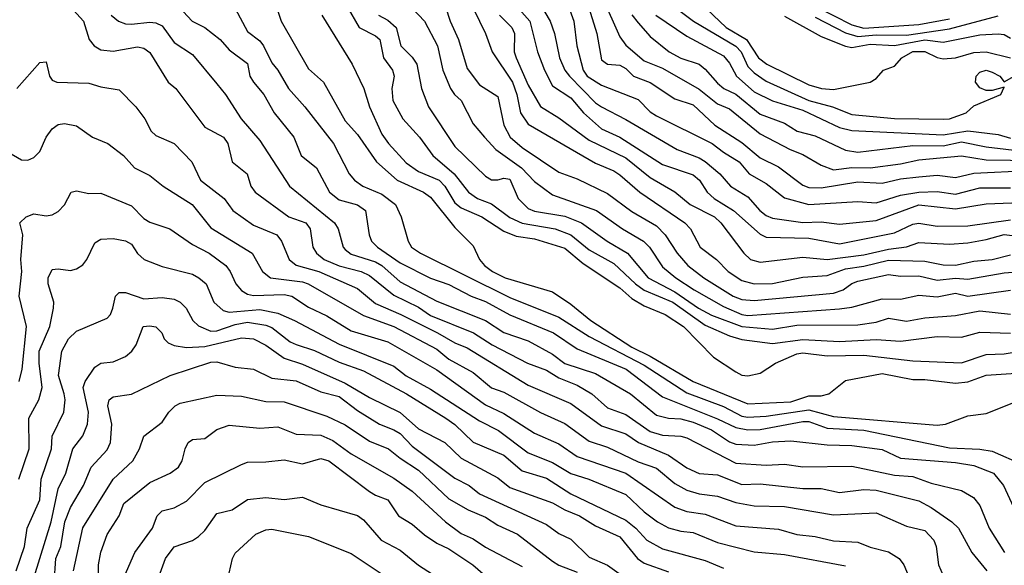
# Model space of a CAD drawing. Header units: metres. Extents: x -51132 to -49532, y -231222 to -229437.
# Tile 258 of 334: x -50360 to -50279, y -229777 to -229732. Entities that reach past the tile are written whole.
import ezdxf

# ---------------------------------------------------------------- set-up
doc = ezdxf.new("R2010")
doc.units = ezdxf.units.M
doc.layers.add('CONTOUR_INDEX', color=1, linetype='Continuous')
doc.layers.add('CONTOUR_INTER', color=3, linetype='Continuous')

msp = doc.modelspace()

# ---------------------------------------------------------------- linework, layer by layer
at = {"layer": 'CONTOUR_INDEX'}
for points, elevation in [([(-50347.08, -229730.68), (-50345.614, -229732.259), (-50344.58, -229732.756), (-50343.315, -229733.759), (-50342.58, -229734.597), (-50341.08, -229735.709), (-50340.877, -229736.759), (-50340.594, -229737.259), (-50339.733, -229738.259), (-50338.892, -229739.759), (-50337.277, -229741.759), (-50336.679, -229743.259), (-50335.429, -229744.259), (-50334.37, -229746.259), (-50333.58, -229746.876), (-50332.08, -229747.277), (-50331.406, -229747.759), (-50331.112, -229749.759), (-50330.933, -229750.259), (-50330.427, -229750.759), (-50328.58, -229752.035), (-50326.08, -229753.304), (-50324.58, -229753.826), (-50322.768, -229754.759), (-50321.58, -229755.194), (-50319.58, -229756.303), (-50316.017, -229757.759), (-50314.08, -229759.092), (-50310.057, -229760.759), (-50307.08, -229763.011), (-50302.58, -229764.805), (-50301.08, -229765.529), (-50300.08, -229765.716), (-50299.08, -229765.687), (-50295.58, -229765.028), (-50295.08, -229765.035), (-50293.58, -229765.568), (-50290.58, -229765.734), (-50283.58, -229767.194), (-50281.08, -229767.286), (-50280.08, -229767.455), (-50277.58, -229768.54)], 45), ([(-50319.281, -229730.759), (-50317.944, -229732.259), (-50317.314, -229734.759), (-50316.74, -229736.259), (-50316.08, -229737.556), (-50314.58, -229738.515), (-50313.564, -229739.759), (-50312.08, -229741.054), (-50310.58, -229741.76), (-50307.08, -229743.998), (-50304.58, -229744.829), (-50304.058, -229745.259), (-50303.424, -229746.259), (-50302.847, -229746.759), (-50301.258, -229747.759), (-50299.08, -229749.7), (-50298.58, -229749.93), (-50295.08, -229750.022), (-50292.58, -229750.483), (-50288.08, -229749.581), (-50286.58, -229748.884), (-50286.08, -229748.8), (-50284.58, -229749.028), (-50282.08, -229748.999), (-50278.58, -229748.507)], 35), ([(-50330.346, -229731.759), (-50329.58, -229732.17), (-50328.9, -229732.759), (-50328.524, -229734.259), (-50327.58, -229735.203), (-50327.216, -229735.759), (-50326.81, -229737.759), (-50326.238, -229739.259), (-50324.08, -229742.518), (-50321.58, -229744.93), (-50321.08, -229745.243), (-50320.58, -229745.253), (-50320.08, -229745.095), (-50319.58, -229745.194), (-50318.91, -229746.759), (-50318.08, -229747.578), (-50317.58, -229747.807), (-50315.08, -229748.223), (-50313.727, -229748.759), (-50311.617, -229750.259), (-50309.937, -229751.259), (-50308.262, -229753.259), (-50306.08, -229754.425), (-50304.13, -229755.759), (-50303.08, -229756.317), (-50300.58, -229757.261), (-50298.08, -229757.458), (-50296.08, -229757.152), (-50291.08, -229757.113), (-50289.58, -229756.888), (-50288.58, -229756.56), (-50287.08, -229756.823), (-50285.58, -229756.538), (-50283.08, -229756.347), (-50281.08, -229755.964), (-50278.58, -229756.243)], 40), ([(-50309.58, -229731.723), (-50309.08, -229732.385), (-50308.08, -229733.494), (-50306.534, -229734.759), (-50305.58, -229735.279), (-50304.08, -229735.774), (-50303.58, -229736.177), (-50302.58, -229737.335), (-50302.044, -229737.759), (-50301.08, -229738.238), (-50299.08, -229739.864), (-50297.08, -229740.616), (-50296.062, -229741.259), (-50294.58, -229741.642), (-50292.08, -229742.804), (-50291.08, -229742.978), (-50286.58, -229742.445), (-50284.08, -229742.446), (-50282.58, -229742.134), (-50280.58, -229742.532), (-50274.58, -229743.257)], 30), ([(-50294.58, -229731.918), (-50292.08, -229733.201), (-50291.08, -229733.518), (-50289.58, -229733.379), (-50287.08, -229733.407), (-50283.58, -229732.867), (-50279.58, -229731.819)], 25), ([(-50359.796, -229761.759), (-50359.538, -229760.759), (-50359.187, -229757.259), (-50359.788, -229754.759), (-50359.555, -229752.759), (-50359.653, -229751.759), (-50359.478, -229749.759), (-50359.724, -229748.759), (-50359.208, -229748.259), (-50358.58, -229748.021), (-50357.58, -229748.181), (-50357.08, -229748.121), (-50356.58, -229747.845), (-50356.08, -229747.279), (-50355.527, -229746.259), (-50355.08, -229746.137), (-50354.08, -229746.358), (-50353.08, -229746.33), (-50350.58, -229747.365), (-50349.58, -229748.398), (-50349.08, -229748.71), (-50347.427, -229749.259), (-50345.58, -229750.526), (-50344.22, -229751.259), (-50342.864, -229752.259), (-50342.485, -229752.759), (-50342.04, -229753.759), (-50341.58, -229754.311), (-50341.08, -229754.601), (-50340.58, -229754.703), (-50338.08, -229754.642), (-50337.449, -229754.759), (-50336.08, -229755.663), (-50334.58, -229756.381), (-50332.58, -229757.601), (-50329.58, -229758.516), (-50325.58, -229760.797), (-50321.58, -229763.657), (-50320.08, -229764.374), (-50317.58, -229765.995), (-50315.58, -229766.862), (-50314.08, -229767.891), (-50310.08, -229769.251), (-50306.08, -229772.043), (-50305.08, -229772.405), (-50303.58, -229772.626), (-50301.08, -229773.566), (-50297.58, -229773.857), (-50296.08, -229774.288), (-50294.58, -229774.436), (-50293.08, -229774.794), (-50291.08, -229774.903), (-50290.08, -229775.314), (-50288.58, -229775.691), (-50287.697, -229776.259), (-50287.323, -229776.759), (-50286.278, -229779.259)], 50), ([(-50355.334, -229777.259), (-50354.58, -229773.738), (-50352.083, -229769.759), (-50350.471, -229768.259), (-50349.927, -229767.259), (-50349.58, -229766.219), (-50348.08, -229765.094), (-50347.527, -229764.259), (-50346.995, -229763.759), (-50346.58, -229763.54), (-50343.58, -229762.867), (-50341.58, -229762.951), (-50339.58, -229763.404), (-50338.08, -229763.428), (-50334.58, -229764.586), (-50333.08, -229765.303), (-50331.08, -229766.641), (-50329.517, -229767.259), (-50328.58, -229768.037), (-50327.08, -229769.008), (-50324.58, -229771.369), (-50322.991, -229772.259), (-50321.58, -229772.871), (-50320.58, -229773.516), (-50318.959, -229774.259), (-50316.08, -229776.466), (-50315.58, -229776.783), (-50314.08, -229777.376)], 55)]:
    msp.add_lwpolyline(points, dxfattribs=dict(at, elevation=elevation))
at = {"layer": 'CONTOUR_INTER'}
for points, elevation in [([(-50318.942, -229727.759), (-50316.286, -229732.259), (-50315.933, -229733.259), (-50315.521, -229735.259), (-50315.086, -229736.259), (-50314.713, -229736.759), (-50312.58, -229738.929), (-50312.08, -229739.274), (-50310.08, -229740.296), (-50305.883, -229742.759), (-50304.08, -229743.428), (-50303.58, -229743.73), (-50302.392, -229744.759), (-50301.522, -229745.759), (-50300.08, -229746.633), (-50299.109, -229747.759), (-50298.58, -229748.152), (-50298.08, -229748.371), (-50295.58, -229748.747), (-50294.08, -229748.684), (-50292.58, -229748.878), (-50289.58, -229748.575), (-50286.08, -229747.294), (-50283.08, -229747.611), (-50280.58, -229747.22), (-50277.08, -229747.082)], 34), ([(-50333.938, -229729.259), (-50331.943, -229732.759), (-50330.58, -229733.451), (-50330.238, -229733.759), (-50329.939, -229735.259), (-50329.205, -229736.259), (-50329.073, -229736.759), (-50329.251, -229737.759), (-50329.182, -229738.759), (-50328.343, -229740.259), (-50326.988, -229741.759), (-50325.904, -229743.259), (-50324.151, -229744.759), (-50322.96, -229746.259), (-50322.233, -229746.759), (-50321.08, -229747.216), (-50319.58, -229748.321), (-50318.58, -229748.786), (-50315.879, -229749.259), (-50314.58, -229749.744), (-50313.08, -229750.965), (-50311.08, -229752.094), (-50309.295, -229753.759), (-50308.58, -229754.272), (-50306.247, -229755.259), (-50303.58, -229757.14), (-50301.58, -229758.026), (-50300.58, -229758.328), (-50298.08, -229758.632), (-50295.58, -229758.309), (-50292.58, -229758.489), (-50289.58, -229758.317), (-50287.58, -229758.451), (-50284.58, -229758.062), (-50282.58, -229758.12), (-50281.08, -229757.727), (-50278.58, -229757.795)], 41), ([(-50325.58, -229728.878), (-50324.47, -229732.259), (-50323.783, -229733.759), (-50323.08, -229736.134), (-50322.08, -229737.47), (-50320.58, -229738.422), (-50320.09, -229740.759), (-50319.559, -229741.759), (-50318.58, -229742.604), (-50315.58, -229744.608), (-50314.08, -229745.167), (-50311.58, -229746.354), (-50309.58, -229747.838), (-50307.58, -229749.014), (-50306.858, -229749.759), (-50305.869, -229751.259), (-50305, -229752.259), (-50303.696, -229753.259), (-50301.282, -229754.759), (-50300.58, -229755.052), (-50299.58, -229755.11), (-50293.08, -229754.533), (-50292.286, -229754.259), (-50291.58, -229753.724), (-50291.08, -229753.534), (-50288.58, -229752.981), (-50287.58, -229753.131), (-50286.08, -229753.092), (-50284.58, -229753.46), (-50283.08, -229753.294), (-50282.08, -229753.373), (-50279.08, -229752.849), (-50276.58, -229752.655)], 38), ([(-50329.08, -229729.581), (-50326.58, -229732.259), (-50325.518, -229734.259), (-50325.08, -229736.259), (-50324.449, -229737.759), (-50324.118, -229738.259), (-50323.572, -229738.759), (-50322.58, -229740.654), (-50321.661, -229741.759), (-50320.731, -229742.759), (-50318.623, -229744.259), (-50317.58, -229745.374), (-50316.08, -229746.46), (-50312.48, -229747.759), (-50310.345, -229749.259), (-50308.624, -229750.259), (-50308.146, -229750.759), (-50307.08, -229752.358), (-50306.001, -229753.259), (-50304.496, -229754.259), (-50302.08, -229755.613), (-50300.58, -229756.256), (-50300.08, -229756.351), (-50292.58, -229755.815), (-50291.58, -229755.674), (-50289.08, -229754.976), (-50287.58, -229755.01), (-50286.08, -229754.688), (-50284.58, -229754.829), (-50283.08, -229754.52), (-50282.08, -229754.779), (-50278.58, -229754.268)], 39), ([(-50355.872, -229730.759), (-50354.511, -229732.259), (-50354.044, -229733.759), (-50353.628, -229734.259), (-50353.08, -229734.601), (-50352.08, -229734.708), (-50350.08, -229734.35), (-50349.58, -229734.455), (-50349.08, -229734.829), (-50347.58, -229737.243), (-50346.957, -229737.759), (-50344.58, -229740.919), (-50343.038, -229741.759), (-50342.677, -229742.259), (-50342.322, -229743.759), (-50341.1, -229744.759), (-50340.802, -229745.759), (-50340.461, -229746.259), (-50337.703, -229748.259), (-50336.286, -229748.759), (-50335.939, -229749.259), (-50335.713, -229750.759), (-50335.416, -229751.259), (-50334.8, -229751.759), (-50333.58, -229752.276), (-50331.756, -229752.759), (-50331.08, -229753.086), (-50329.08, -229754.689), (-50327.08, -229755.679), (-50326.08, -229756.361), (-50322.57, -229757.759), (-50321.037, -229758.759), (-50318.153, -229760.259), (-50316.58, -229760.829), (-50315.58, -229761.451), (-50314.08, -229762.057), (-50312.864, -229762.759), (-50311.58, -229763.922), (-50310.08, -229764.455), (-50308.08, -229765.843), (-50307.08, -229766.152), (-50305.58, -229766.223), (-50305.08, -229766.377), (-50301.08, -229768.444), (-50298.58, -229768.606), (-50297.08, -229768.515), (-50295.58, -229768.755), (-50291.58, -229768.681), (-50288.08, -229769.439), (-50286.58, -229769.536), (-50285.08, -229770.088), (-50282.58, -229770.683), (-50281.594, -229771.259), (-50281.08, -229771.898), (-50280.331, -229773.759), (-50279.061, -229775.759)], 47), ([(-50338.811, -229730.759), (-50338.307, -229732.259), (-50336.08, -229736.141), (-50334.858, -229737.259), (-50333.08, -229740.404), (-50332.08, -229741.544), (-50330.505, -229743.759), (-50328.812, -229745.259), (-50326.652, -229746.259), (-50326.08, -229746.665), (-50324.08, -229749.146), (-50322.58, -229750.652), (-50322.07, -229751.759), (-50321.672, -229752.259), (-50321.014, -229752.759), (-50319.966, -229753.259), (-50316.08, -229754.427), (-50314.58, -229755.418), (-50312.945, -229756.759), (-50309.58, -229758.951), (-50308.08, -229759.673), (-50304.58, -229761.766), (-50300.08, -229763.597), (-50296.58, -229763.422), (-50295.08, -229762.942), (-50294.08, -229762.943), (-50293.46, -229762.759), (-50292.08, -229761.666), (-50289.08, -229761.102), (-50286.58, -229761.599), (-50285.58, -229761.589), (-50283.08, -229761.901), (-50282.08, -229761.776), (-50280.58, -229761.249), (-50276.08, -229760.949)], 43), ([(-50323.024, -229730.259), (-50321.57, -229733.259), (-50321.028, -229734.759), (-50319.369, -229737.259), (-50319.014, -229738.259), (-50318.714, -229739.759), (-50318.08, -229740.696), (-50312.58, -229743.872), (-50311.08, -229744.493), (-50310.58, -229744.827), (-50308.933, -229746.259), (-50305.248, -229748.759), (-50304.778, -229749.259), (-50304.004, -229750.759), (-50302.656, -229751.759), (-50301.694, -229752.759), (-50300.58, -229753.496), (-50299.58, -229753.756), (-50298.08, -229753.724), (-50295.58, -229753.202), (-50293.58, -229753.088), (-50292.08, -229752.52), (-50290.58, -229752.318), (-50288.58, -229751.833), (-50285.58, -229751.896), (-50284.08, -229752.205), (-50283.08, -229752.226), (-50281.58, -229751.896), (-50280.073, -229751.759), (-50278.58, -229751.374)], 37), ([(-50314.892, -229730.759), (-50314.348, -229732.259), (-50314.106, -229734.259), (-50313.57, -229736.259), (-50313.243, -229736.759), (-50312.08, -229737.504), (-50309.08, -229738.66), (-50308.08, -229739.665), (-50307.58, -229739.995), (-50303.009, -229742.259), (-50302.08, -229742.99), (-50300.792, -229743.759), (-50299.984, -229744.759), (-50298.58, -229745.531), (-50297.08, -229746.718), (-50295.08, -229747.264), (-50291.08, -229747.016), (-50289.58, -229747.133), (-50287.58, -229746.51), (-50286.08, -229746.247), (-50284.58, -229746.199), (-50283.08, -229746.411), (-50281.08, -229745.89), (-50278.58, -229745.893)], 33), ([(-50313.381, -229730.259), (-50312.459, -229733.259), (-50312.08, -229735.406), (-50311.58, -229735.763), (-50310.58, -229735.867), (-50310.08, -229736.127), (-50309.457, -229736.759), (-50308.08, -229737.264), (-50306.08, -229738.603), (-50304.58, -229739.109), (-50302.783, -229740.759), (-50300.58, -229742.196), (-50299.08, -229743.454), (-50297.58, -229744.174), (-50295.58, -229745.676), (-50295.08, -229745.858), (-50294.08, -229745.909), (-50291.08, -229745.398), (-50289.08, -229745.529), (-50287.58, -229745.163), (-50286.08, -229744.997), (-50284.58, -229744.873), (-50283.08, -229745.044), (-50281.58, -229744.688), (-50277.08, -229744.471)], 32), ([(-50312.013, -229730.259), (-50310.58, -229733.528), (-50310.08, -229734.228), (-50308.58, -229735.507), (-50307.08, -229736.087), (-50304.08, -229737.82), (-50302.58, -229739.016), (-50301.58, -229739.442), (-50299.08, -229741.471), (-50296.63, -229742.759), (-50295.58, -229743.178), (-50294.08, -229744.053), (-50293.08, -229744.419), (-50291.58, -229744.228), (-50290.08, -229744.251), (-50287.58, -229743.935), (-50286.08, -229743.604), (-50282.58, -229743.281), (-50280.58, -229743.595), (-50276.58, -229743.652)], 31), ([(-50303.989, -229730.759), (-50301.856, -229732.759), (-50300.201, -229733.759), (-50299.214, -229735.259), (-50298.542, -229735.759), (-50295.08, -229737.453), (-50294.043, -229737.759), (-50293.08, -229737.842), (-50290.08, -229737.246), (-50289.58, -229736.951), (-50288.966, -229736.259), (-50288.08, -229735.944), (-50287.487, -229735.259), (-50286.58, -229734.726), (-50285.58, -229734.732), (-50284.58, -229735.236), (-50284.08, -229735.323), (-50283.08, -229735.25), (-50281.58, -229734.812), (-50280.58, -229734.774), (-50278.58, -229735.249)], 27), ([(-50352.235, -229731.759), (-50351.636, -229732.259), (-50351.08, -229732.476), (-50350.58, -229732.508), (-50349.08, -229732.339), (-50348.58, -229732.39), (-50348.08, -229732.625), (-50347.08, -229734.003), (-50345.58, -229734.972), (-50343.58, -229737.369), (-50342.873, -229738.259), (-50341.604, -229740.259), (-50340.08, -229742.02), (-50337.626, -229745.759), (-50333.96, -229748.759), (-50333.65, -229749.259), (-50333.231, -229750.759), (-50333.08, -229750.944), (-50332.58, -229751.322), (-50330.58, -229751.958), (-50330.08, -229752.263), (-50328.58, -229753.592), (-50325.58, -229755.19), (-50321.58, -229756.767), (-50320.08, -229757.757), (-50318.08, -229758.423), (-50316.08, -229759.531), (-50315.08, -229760.274), (-50312.58, -229761.101), (-50309.689, -229762.759), (-50307.58, -229764.51), (-50306.596, -229764.759), (-50305.58, -229764.803), (-50304.58, -229765.082), (-50303.08, -229765.704), (-50301.58, -229766.701), (-50301.08, -229766.888), (-50299.58, -229766.963), (-50298.08, -229766.708), (-50296.58, -229766.615), (-50293.58, -229766.952), (-50291.58, -229767.003), (-50289.08, -229767.318), (-50287.58, -229768.027), (-50283.08, -229768.38), (-50281.58, -229768.625), (-50279.96, -229769.259), (-50279.154, -229770.259), (-50278.002, -229772.759)], 46), ([(-50342.08, -229731.222), (-50341.08, -229733.087), (-50340.08, -229733.865), (-50339.775, -229734.259), (-50339.08, -229735.662), (-50338.597, -229736.259), (-50337.73, -229737.759), (-50336.39, -229739.259), (-50334.022, -229742.259), (-50332.753, -229744.759), (-50332.321, -229745.259), (-50331.636, -229745.759), (-50330.08, -229746.405), (-50328.943, -229747.259), (-50328.478, -229748.259), (-50327.914, -229750.259), (-50327.652, -229750.759), (-50326.898, -229751.259), (-50319.58, -229754.883), (-50315.58, -229756.499), (-50313.08, -229758.066), (-50308.58, -229760.408), (-50305.08, -229762.68), (-50302.08, -229763.795), (-50300.58, -229764.607), (-50300.08, -229764.687), (-50298.58, -229764.598), (-50295.08, -229764.07), (-50293.08, -229764.61), (-50284.58, -229765.336), (-50283.91, -229765.259), (-50282.08, -229764.58), (-50280.58, -229764.38), (-50277.761, -229763.259)], 44), ([(-50335, -229731.759), (-50332.491, -229735.759), (-50331.541, -229737.759), (-50331.073, -229739.259), (-50330.08, -229741.494), (-50329.54, -229742.259), (-50328.08, -229743.863), (-50327.08, -229744.559), (-50325.372, -229745.259), (-50324.9, -229745.759), (-50324.08, -229747.119), (-50323.58, -229747.522), (-50321.885, -229748.259), (-50320.08, -229749.459), (-50319.08, -229749.858), (-50317.58, -229750.078), (-50315.08, -229750.829), (-50313.58, -229752.082), (-50310.58, -229754.095), (-50309.58, -229754.948), (-50308.58, -229755.566), (-50306.856, -229756.259), (-50305.363, -229757.259), (-50302.915, -229759.759), (-50301.08, -229760.955), (-50300.58, -229761.241), (-50300.08, -229761.294), (-50299.08, -229761.074), (-50297.822, -229760.259), (-50296.08, -229759.501), (-50295.58, -229759.408), (-50293.58, -229759.659), (-50290.58, -229759.603), (-50286.58, -229760.053), (-50282.58, -229760.217), (-50280.58, -229759.555), (-50279.08, -229759.487), (-50277.58, -229759.244)], 42), ([(-50320.431, -229731.759), (-50319.423, -229732.759), (-50319.192, -229733.259), (-50319.227, -229734.759), (-50319.057, -229735.259), (-50318.08, -229737.492), (-50317.08, -229739.237), (-50315.58, -229740.168), (-50313.08, -229741.999), (-50310.08, -229743.443), (-50308.08, -229745.053), (-50306.08, -229746.234), (-50304.813, -229747.259), (-50302.829, -229748.259), (-50302.312, -229748.759), (-50300.41, -229751.259), (-50299.863, -229751.759), (-50299.08, -229751.985), (-50295.58, -229751.571), (-50293.58, -229751.753), (-50290.58, -229751.379), (-50288.58, -229750.915), (-50287.08, -229750.719), (-50286.08, -229750.383), (-50283.58, -229750.497), (-50282.08, -229750.392), (-50280.58, -229750.14), (-50279.08, -229749.713), (-50277.58, -229749.897)], 36), ([(-50307.622, -229731.759), (-50305.08, -229733.479), (-50302.08, -229735.087), (-50301.58, -229735.677), (-50301.027, -229736.759), (-50299.58, -229738.031), (-50298.08, -229738.784), (-50295.58, -229739.548), (-50292.58, -229740.959), (-50291.58, -229741.203), (-50284.08, -229741.546), (-50282.08, -229741.22), (-50279.58, -229741.536), (-50278.58, -229741.818)], 29), ([(-50305.851, -229731.259), (-50304.548, -229732.259), (-50301.08, -229734.289), (-50300.636, -229734.759), (-50300.08, -229735.976), (-50299.58, -229736.481), (-50298.58, -229737.175), (-50295.08, -229738.741), (-50293.167, -229739.259), (-50291.58, -229739.881), (-50288.08, -229740.234), (-50284.08, -229740.278), (-50283.58, -229740.236), (-50282.206, -229739.759), (-50281.58, -229739.177), (-50279.352, -229738.259), (-50279.08, -229737.642), (-50280.08, -229737.922), (-50280.58, -229737.917), (-50281.08, -229737.723), (-50281.444, -229737.259), (-50281.386, -229736.759), (-50281.08, -229736.44), (-50280.58, -229736.276), (-50280.08, -229736.416), (-50279.457, -229736.759), (-50279.08, -229737.206), (-50278.08, -229736.635)], 28), ([(-50294.58, -229731.013), (-50291.58, -229732.563), (-50290.58, -229732.812), (-50286.08, -229732.535), (-50283.58, -229732.063)], 24), ([(-50297.08, -229731.848), (-50294.08, -229733.493), (-50292.08, -229734.311), (-50291.58, -229734.398), (-50290.08, -229734.13), (-50288.08, -229734.231), (-50285.58, -229733.792), (-50284.08, -229733.966), (-50281.08, -229733.375), (-50279.58, -229733.275), (-50279.08, -229733.355), (-50278.58, -229733.652)], 26), ([(-50359.962, -229737.759), (-50358.08, -229735.627), (-50357.58, -229735.588), (-50357.3, -229736.759), (-50357.08, -229737.089), (-50356.684, -229737.259), (-50354.08, -229737.318), (-50353.08, -229737.624), (-50351.58, -229737.873), (-50350.222, -229739.259), (-50349.494, -229740.259), (-50348.978, -229741.259), (-50348.58, -229741.624), (-50347.08, -229742.28), (-50345.625, -229743.759), (-50344.941, -229745.259), (-50343, -229746.759), (-50342.274, -229747.759), (-50340.58, -229748.966), (-50338.685, -229749.759), (-50338.288, -229750.259), (-50337.677, -229751.759), (-50337.08, -229752.243), (-50335.229, -229752.759), (-50332.08, -229754.13), (-50330.58, -229755.363), (-50328.525, -229756.259), (-50325.507, -229757.759), (-50324.08, -229758.603), (-50323.08, -229759.008), (-50318.08, -229762.062), (-50314.58, -229763.555), (-50312.08, -229765.395), (-50310.08, -229766.047), (-50309.053, -229766.759), (-50306.58, -229767.783), (-50305.08, -229768.819), (-50304.08, -229769.282), (-50302.58, -229769.409), (-50300.58, -229770.186), (-50299.08, -229770.14), (-50295.58, -229770.52), (-50294.08, -229770.506), (-50292.58, -229770.836), (-50290.58, -229770.588), (-50289.58, -229770.661), (-50286.08, -229771.536), (-50285.08, -229772.069), (-50283.37, -229773.259), (-50282.835, -229773.759), (-50281.74, -229775.759), (-50280.519, -229777.259)], 48), ([(-50361.08, -229742.718), (-50359.58, -229743.615), (-50359.08, -229743.619), (-50358.58, -229743.414), (-50358.08, -229742.93), (-50357.557, -229741.759), (-50357.08, -229741.077), (-50356.58, -229740.699), (-50356.08, -229740.628), (-50355.08, -229740.824), (-50353.767, -229741.759), (-50352.522, -229742.259), (-50351.243, -229743.259), (-50350.326, -229744.259), (-50349.08, -229744.884), (-50347.993, -229745.759), (-50345.616, -229747.259), (-50344.08, -229749.178), (-50340.685, -229751.259), (-50339.84, -229752.759), (-50339.201, -229753.259), (-50336.58, -229753.582), (-50336.098, -229753.759), (-50331.58, -229756.338), (-50329.085, -229757.259), (-50325.58, -229759.113), (-50324.58, -229759.915), (-50322.58, -229761.023), (-50321.08, -229762.261), (-50320.08, -229762.618), (-50317.08, -229764.289), (-50315.08, -229765.194), (-50313.08, -229766.628), (-50311.58, -229767.12), (-50309.08, -229768.326), (-50307.58, -229768.864), (-50306.08, -229770.105), (-50305.08, -229770.643), (-50304.08, -229770.965), (-50302.58, -229771.149), (-50301.08, -229771.652), (-50299.58, -229771.926), (-50297.08, -229771.996), (-50293.08, -229772.668), (-50289.58, -229772.514), (-50287.08, -229773.599), (-50285.58, -229773.959), (-50284.85, -229774.759), (-50284.654, -229775.259), (-50284.46, -229776.759), (-50284.08, -229777.629)], 49), ([(-50359.797, -229769.759), (-50358.965, -229767.259), (-50358.997, -229764.759), (-50358.162, -229763.259), (-50357.888, -229762.259), (-50358.149, -229760.259), (-50358.14, -229759.259), (-50357.283, -229757.259), (-50356.966, -229755.759), (-50356.95, -229755.259), (-50357.416, -229753.759), (-50357.41, -229753.259), (-50357.08, -229752.583), (-50356.58, -229752.524), (-50355.58, -229752.666), (-50355.08, -229752.52), (-50354.58, -229752.194), (-50354.233, -229751.759), (-50353.58, -229750.389), (-50353.08, -229750.102), (-50352.08, -229750.055), (-50351.08, -229750.228), (-50350.58, -229750.512), (-50350.08, -229751.27), (-50349.555, -229751.759), (-50348.08, -229752.349), (-50345.58, -229752.974), (-50345.051, -229753.259), (-50344.451, -229753.759), (-50343.833, -229755.259), (-50343.08, -229755.942), (-50342.58, -229756.087), (-50340.08, -229755.851), (-50338.58, -229756.168), (-50337.234, -229756.759), (-50333.58, -229758.708), (-50329.08, -229760.504), (-50328.08, -229761.303), (-50326.08, -229762.384), (-50322.08, -229764.98), (-50320.527, -229765.759), (-50318.08, -229767.599), (-50316.08, -229768.378), (-50314.58, -229769.294), (-50313.113, -229769.759), (-50310.08, -229771.003), (-50308.58, -229772.42), (-50307.484, -229773.259), (-50306.58, -229773.733), (-50305.58, -229774.022), (-50304.58, -229774.126), (-50302.58, -229774.942), (-50299.58, -229775.711), (-50297.08, -229775.91), (-50292.08, -229776.841)], 51), ([(-50360.038, -229777.259), (-50359.332, -229775.259), (-50359.14, -229773.759), (-50358.08, -229771.455), (-50357.972, -229769.759), (-50357.122, -229767.259), (-50357.08, -229766.231), (-50356.114, -229764.259), (-50356.014, -229763.259), (-50356.087, -229762.759), (-50356.569, -229761.259), (-50356.292, -229759.259), (-50355.744, -229758.259), (-50355.08, -229757.628), (-50352.58, -229756.558), (-50352.304, -229756.259), (-50352.108, -229755.759), (-50351.893, -229754.759), (-50351.58, -229754.47), (-50351.08, -229754.477), (-50349.58, -229754.989), (-50348.08, -229754.886), (-50347.08, -229755.026), (-50346.58, -229755.263), (-50346.095, -229755.759), (-50345.552, -229756.759), (-50345.08, -229757.2), (-50344.08, -229757.629), (-50343.58, -229757.609), (-50342.08, -229757.101), (-50341.08, -229756.906), (-50339.58, -229757.142), (-50339.08, -229757.347), (-50337.58, -229758.497), (-50337.08, -229758.736), (-50335.58, -229759.216), (-50333.58, -229760.166), (-50331.58, -229760.875), (-50328.041, -229762.759), (-50324.819, -229764.759), (-50324.08, -229765.273), (-50322.58, -229766.716), (-50320.08, -229767.783), (-50318.58, -229769.078), (-50316.58, -229769.673), (-50314.58, -229770.954), (-50310.08, -229773.099), (-50309.256, -229773.759), (-50308.358, -229774.759), (-50307.08, -229775.461), (-50303.58, -229776.407), (-50302.08, -229777.048)], 52), ([(-50358.565, -229777.759), (-50357.163, -229773.259), (-50356.58, -229770.541), (-50355.948, -229769.259), (-50355.397, -229767.259), (-50354.58, -229766.205), (-50354.198, -229765.259), (-50354.1, -229764.259), (-50354.551, -229762.259), (-50354.366, -229761.759), (-50353.58, -229760.588), (-50353.08, -229760.248), (-50352.08, -229760.137), (-50351.08, -229759.7), (-50350.541, -229759.259), (-50350.196, -229758.759), (-50349.635, -229757.259), (-50349.08, -229757.192), (-50348.58, -229757.266), (-50348.085, -229757.759), (-50347.897, -229758.259), (-50347.58, -229758.581), (-50347.08, -229758.801), (-50346.08, -229758.969), (-50344.58, -229758.899), (-50341.58, -229758.182), (-50340.58, -229758.259), (-50339.58, -229758.785), (-50338.08, -229759.84), (-50336.58, -229760.327), (-50333.08, -229761.891), (-50331.08, -229763.066), (-50328.58, -229764.303), (-50327.08, -229765.619), (-50324.912, -229766.759), (-50323.58, -229768.034), (-50320.58, -229769.651), (-50319.58, -229770.442), (-50316.08, -229771.681), (-50315.08, -229772.267), (-50313.875, -229772.759), (-50312.58, -229773.583), (-50310.58, -229774.466), (-50309.135, -229776.259), (-50308.58, -229776.634), (-50306.58, -229777.332)], 53), ([(-50356.916, -229778.259), (-50356.77, -229776.259), (-50356.359, -229775.259), (-50356.035, -229773.259), (-50355.58, -229772.068), (-50354.51, -229770.259), (-50353.894, -229768.759), (-50352.58, -229767.354), (-50352.307, -229766.759), (-50352.191, -229765.259), (-50352.53, -229763.759), (-50352.405, -229763.259), (-50352.08, -229763.015), (-50350.58, -229762.786), (-50347.415, -229761.259), (-50344.08, -229760.167), (-50343.58, -229760.151), (-50342.08, -229760.595), (-50340.58, -229760.748), (-50339.08, -229761.478), (-50337.08, -229761.698), (-50335.08, -229762.6), (-50333.58, -229762.985), (-50332.08, -229764.121), (-50330.255, -229765.259), (-50329.08, -229765.702), (-50328.58, -229766.021), (-50327.58, -229767.049), (-50324.08, -229769.682), (-50322.931, -229770.259), (-50322.08, -229770.952), (-50316.58, -229773.472), (-50315.58, -229774.196), (-50314.58, -229774.657), (-50313.08, -229776.147), (-50311.58, -229776.792), (-50309.58, -229778.223)], 54), ([(-50353.274, -229780.259), (-50353.289, -229776.759), (-50353.08, -229775.741), (-50352.58, -229774.292), (-50351.593, -229772.759), (-50351.201, -229771.759), (-50349.08, -229770.017), (-50347.416, -229769.259), (-50346.738, -229768.759), (-50346.42, -229768.259), (-50346.181, -229767.259), (-50345.934, -229766.759), (-50345.58, -229766.516), (-50344.58, -229766.424), (-50343.58, -229765.676), (-50342.58, -229765.324), (-50340.08, -229765.571), (-50338.58, -229765.458), (-50337.08, -229766.066), (-50335.08, -229766.161), (-50334.08, -229766.589), (-50332.58, -229767.671), (-50329.08, -229769.683), (-50327.58, -229770.742), (-50324.871, -229773.259), (-50323.58, -229774.211), (-50322.58, -229774.649), (-50321.58, -229775.327), (-50318.58, -229776.901)], 56), ([(-50351.176, -229777.759), (-50350.298, -229775.759), (-50348.866, -229773.759), (-50348.466, -229772.759), (-50348.08, -229772.333), (-50347.08, -229772.112), (-50346.08, -229771.559), (-50344.58, -229770.034), (-50341.58, -229768.547), (-50341.08, -229768.357), (-50339.58, -229768.342), (-50338.08, -229768.166), (-50336.58, -229768.506), (-50335.08, -229768.07), (-50334.426, -229768.259), (-50331.08, -229770.759), (-50330.58, -229771.074), (-50329.58, -229771.432), (-50328.699, -229772.759), (-50327.58, -229773.425), (-50326.58, -229774.324), (-50325.58, -229774.999), (-50324.58, -229775.455), (-50322.616, -229776.759), (-50321.58, -229777.681)], 57), ([(-50348.33, -229777.759), (-50347.801, -229776.259), (-50347.08, -229775.295), (-50345.58, -229774.782), (-50345.08, -229774.444), (-50344.58, -229773.951), (-50343.58, -229772.554), (-50342.328, -229772.259), (-50341.08, -229771.426), (-50339.58, -229771.248), (-50338.08, -229771.409), (-50336.58, -229771.224), (-50335.08, -229771.844), (-50332.08, -229772.715), (-50331.58, -229773.087), (-50330.127, -229774.759), (-50328.58, -229775.57), (-50327.08, -229776.805), (-50325.08, -229778.076)], 58), ([(-50342.58, -229777.459), (-50342.307, -229776.259), (-50342.08, -229775.825), (-50340.397, -229774.259), (-50339.58, -229773.907), (-50339.08, -229773.841), (-50336.08, -229774.449), (-50332.58, -229775.828), (-50328.58, -229778.503)], 59)]:
    msp.add_lwpolyline(points, dxfattribs=dict(at, elevation=elevation))

doc.saveas('drawing.dxf')
